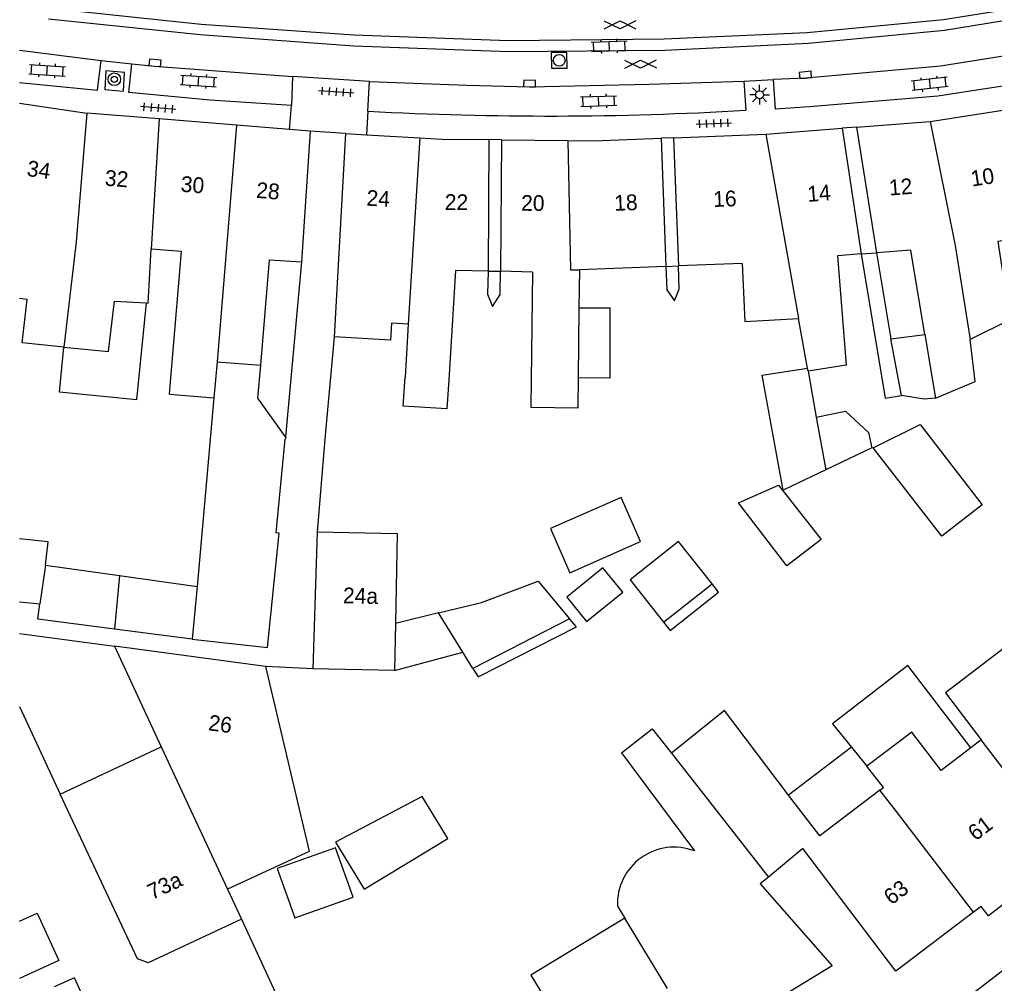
# Model space of a CAD drawing. Extents: x 132998 to 136004, y 396998 to 398512.
# Drawn here: x 133000 to 133062, y 397650.9 to 397712.2 of the extents above; entities that cross this region are included whole.
import ezdxf

# ---------------------------------------------------------------- set-up
doc = ezdxf.new("R2010")
doc.units = 0
for name, color, linetype in [('gg-afsc-erfafscheiding', 7, 'Continuous'), ('gg-afsc-muur', 7, 'Continuous'), ('gg-anno-huisnummerreeks BGT', 7, 'Continuous'), ('gg-bbg-bijgebouw', 7, 'Continuous'), ('gg-bbg-gedigitaliseerde bebouwing', 7, 'Continuous'), ('gg-bbg-gedigitaliseerde bebouwing onder overbouw', 7, 'Continuous'), ('gg-bbg-gedigitaliseerde bijgebouw', 7, 'Continuous'), ('gg-bbg-gedigitaliseerde overbouw', 7, 'Continuous'), ('gg-bbg-hoofdgebouw', 7, 'Continuous'), ('gg-bbg-luifel en loopbrug', 7, 'Continuous'), ('gg-bbg-pand overbouw', 7, 'Continuous'), ('gg-bbg-tussenscheiding', 7, 'Continuous'), ('gg-bbg-tussenscheiding niveau 01', 7, 'Continuous'), ('gg-knt-verharding', 7, 'Continuous'), ('gt-grn-weggrens', 7, 'Continuous'), ('gt-symb-boom', 7, 'Continuous'), ('gt-symb-gesloten verharding', 7, 'Continuous'), ('gt-symb-klinker verharding', 7, 'Continuous'), ('gt-symb-kolk', 7, 'Continuous'), ('gt-symb-lichtmast', 7, 'Continuous'), ('gt-symb-rioolschacht', 7, 'Continuous'), ('gt-symb-tegel verharding', 7, 'Continuous')]:
    doc.layers.add(name, color=color, linetype=linetype)

# ---------------------------------------------------------------- blocks, each defined once
blk = doc.blocks.new('gt0-RS')
at = {"layer": 'gt-symb-rioolschacht'}
blk.add_lwpolyline([(-0.5, -0.5), (0.5, -0.5), (0.5, 0.5), (-0.5, 0.5)], close=True, dxfattribs=at)
blk.add_circle((0, 0), 0.375, dxfattribs=at)
blk = doc.blocks.new('gt0-KL1')
at = {"layer": 'gt-symb-klinker verharding'}
for p, q in [((-1.15, 0.3), (1.15, 0.3)), ((-1, -0.3), (-1, 0.3)), ((-0.5, 0.3), (-0.5, 0.45)), ((0, -0.3), (0, 0.3)), ((0.5, 0.3), (0.5, 0.45)), ((1, -0.3), (1, 0.3)), ((-1.15, -0.3), (1.15, -0.3)), ((-0.5, -0.45), (-0.5, -0.3)), ((0.5, -0.45), (0.5, -0.3))]:
    blk.add_line(p, q, dxfattribs=at)
blk = doc.blocks.new('gt0-GESVH1')
at = {"layer": 'gt-symb-gesloten verharding'}
for p, q in [((-0.992, -0.261), (0.008, 0.239)), ((0.008, -0.261), (-0.992, 0.239)), ((0.008, 0.239), (1.008, -0.261)), ((1.008, 0.239), (0.008, -0.261))]:
    blk.add_line(p, q, dxfattribs=at)
blk = doc.blocks.new('gt0-KOLK')
at = {"layer": 'gt-symb-kolk'}
blk.add_lwpolyline([(0, 0), (0.375, 0), (0.375, 0.4), (-0.375, 0.4), (-0.375, 0), (0, 0)], dxfattribs=at)
blk = doc.blocks.new('gt0-TEG1')
at = {"layer": 'gt-symb-tegel verharding'}
for p, q in [((-1.125, 0), (1.125, 0)), ((-0.9, -0.25), (-0.9, 0.25)), ((-0.45, -0.25), (-0.45, 0.25)), ((0, -0.25), (0, 0.25)), ((0.45, -0.25), (0.45, 0.25)), ((0.9, -0.25), (0.9, 0.25))]:
    blk.add_line(p, q, dxfattribs=at)
blk = doc.blocks.new('gt0-LMAST')
at = {"layer": 'gt-symb-lichtmast'}
for p, q in [((-0.005, 0.246), (-0.005, 0.621)), ((-0.182, 0.173), (-0.447, 0.438)), ((0.172, 0.173), (0.437, 0.438)), ((-0.255, -0.004), (-0.63, -0.004)), ((-0.182, -0.181), (-0.447, -0.446)), ((-0.005, -0.254), (-0.005, -0.629)), ((0.437, -0.446), (0.172, -0.181)), ((0.245, -0.004), (0.62, -0.004))]:
    blk.add_line(p, q, dxfattribs=at)
blk.add_circle((-0.005, -0.004), 0.25, dxfattribs=at)
blk = doc.blocks.new('gt0-BOOM')
at = {"layer": 'gt-symb-boom'}
for radius in [0.4, 0.2]:
    blk.add_circle((0, 0), radius, dxfattribs=at)

msp = doc.modelspace()

# ---------------------------------------------------------------- linework, layer by layer
at = {"layer": 'gg-afsc-erfafscheiding'}
for p, q in [((133054.485, 397697.329), (133055.399, 397691.86)), ((133018.654, 397670.883), (133015.634, 397671.027)), ((133014.111, 397654.97), (133026.296, 397628.562))]:
    msp.add_line(p, q, dxfattribs=at)
for points in [[(133053.524, 397697.255), (133055.055, 397688.093), (133056.08, 397688.264)], [(133029.796, 397696.168), (133029.763, 397694.699), (133030.068, 397693.918), (133030.561, 397694.681), (133030.594, 397696.151)], [(133041.108, 397696.464), (133041.166, 397694.978), (133041.661, 397694.284), (133041.953, 397695.009), (133041.895, 397696.494)], [(133008.826, 397643.035), (133006.189, 397648.843), (133004.852, 397648.236), (133003.487, 397651.243), (133002.196, 397650.657)]]:
    msp.add_lwpolyline(points, dxfattribs=at)
at = {"layer": 'gg-afsc-muur'}
msp.add_lwpolyline([(133020.001, 397691.987), (133019.422, 397685.474), (133018.932, 397679.597)], dxfattribs=at)
at = {"layer": 'gg-bbg-bijgebouw'}
for points in [[(133016.904, 397685.623), (133015.161, 397688.091), (133015.336, 397690.176)], [(133015.76, 397672.229), (133016.505, 397679.497), (133016.316, 397679.516), (133016.89, 397685.485), (133016.961, 397685.553), (133016.904, 397685.623)]]:
    msp.add_lwpolyline(points, dxfattribs=at)
at = {"layer": 'gg-bbg-gedigitaliseerde bebouwing'}
for p, q in [((133045.95, 397696.643), (133041.895, 397696.494)), ((133032.622, 397696.105), (133030.594, 397696.151)), ((133035.596, 397693.828), (133035.624, 397696.251)), ((133041.108, 397696.464), (133035.624, 397696.251)), ((133035.546, 397689.389), (133035.596, 397693.828)), ((133024.724, 397692.792), (133024.515, 397689.429)), ((133050.113, 397689.985), (133049.535, 397693.143)), ((133002.822, 397691.335), (133000.167, 397691.597)), ((133057.573, 397692.14), (133058.246, 397688.08)), ((133050.144, 397689.805), (133050.113, 397689.985)), ((133009.545, 397688.336), (133012.359, 397688.104)), ((133024.024, 397679.473), (133023.903, 397673.771)), ((133015.634, 397671.027), (133006.036, 397672.322)), ((133023.84, 397670.773), (133018.654, 397670.883)), ((133061.16, 397666.362), (133060.504, 397665.863)), ((133038.282, 397665.533), (133042.913, 397659.306)), ((133007.514, 397652.434), (133002.594, 397662.921)), ((133049.811, 397659.45), (133047.618, 397657.641)), ((133055.73, 397651.65), (133049.811, 397659.45)), ((133038.02, 397655.801), (133038.484, 397655.037))]:
    msp.add_line(p, q, dxfattribs=at)
for points in [[(133064.199, 397698.327), (133062.212, 397698.041), (133062.972, 397693.071), (133060.449, 397691.814)], [(133008.048, 397694.141), (133008.172, 397694.133), (133008.38, 397697.558)], [(133009.545, 397688.336), (133009.734, 397690.636), (133010.291, 397697.405), (133008.38, 397697.558)], [(133053.524, 397697.255), (133052.017, 397697.138), (133052.557, 397690.175), (133050.144, 397689.805)], [(133057.573, 397692.14), (133056.685, 397697.5), (133054.485, 397697.329)], [(133045.95, 397696.643), (133046.118, 397692.959), (133049.535, 397693.143)], [(133029.796, 397696.168), (133027.726, 397696.214), (133027.294, 397689.256)], [(133032.622, 397696.105), (133032.524, 397687.512), (133035.524, 397687.478), (133035.546, 397689.389)], [(133000.167, 397691.597), (133000.498, 397694.353), (133000, 397694.413)], [(133002.822, 397691.335), (133005.652, 397691.052), (133006.045, 397694.262), (133008.048, 397694.141)], [(133024.724, 397692.792), (133023.653, 397692.853), (133023.591, 397691.782), (133020.001, 397691.987)], [(133058.246, 397688.08), (133060.762, 397689.147), (133060.449, 397691.814)], [(133027.294, 397689.256), (133027.18, 397687.413), (133024.401, 397687.586), (133024.515, 397689.429)], [(133071.29, 397663.49), (133063.906, 397673.195), (133058.874, 397669.364), (133061.16, 397666.362)], [(133048.906, 397662.857), (133044.823, 397668.224), (133041.456, 397665.511)], [(133038.282, 397665.533), (133040.239, 397667.065), (133041.456, 397665.511)], [(133060.504, 397665.863), (133058.602, 397664.415), (133056.743, 397666.857), (133053.887, 397664.684)], [(133054.714, 397663.158), (133054.95, 397663.336), (133053.887, 397664.684)], [(133054.714, 397663.158), (133050.882, 397660.26), (133048.906, 397662.857)], [(133047.618, 397657.641), (133047.108, 397657.22), (133051.685, 397651.998)], [(133038.484, 397655.037), (133032.512, 397651.411), (133033.409, 397649.936)]]:
    msp.add_lwpolyline(points, dxfattribs=at)
msp.add_arc((133041.632, 397655.927), 3.614, 69.23592, 181.99436, dxfattribs=at)
at = {"layer": 'gg-bbg-gedigitaliseerde bebouwing onder overbouw'}
for p, q in [((133052.309, 397705.246), (133053.524, 397697.255)), ((133053.231, 397705.317), (133054.485, 397697.329)), ((133040.798, 397704.614), (133041.108, 397696.464)), ((133041.585, 397704.645), (133041.895, 397696.494)), ((133029.847, 397704.526), (133029.796, 397696.168)), ((133030.645, 397704.517), (133030.594, 397696.151))]:
    msp.add_line(p, q, dxfattribs=at)
at = {"layer": 'gg-bbg-gedigitaliseerde bijgebouw'}
for p, q in [((133012.359, 397688.104), (133011.287, 397676.112)), ((133050.667, 397686.885), (133051.267, 397683.532)), ((133001.65, 397677.476), (133006.363, 397676.809)), ((133006.363, 397676.809), (133011.287, 397676.112)), ((133040.955, 397673.839), (133044.037, 397676.278)), ((133000, 397675.149), (133001.297, 397675.003)), ((133026.64, 397674.435), (133029.381, 397675.086)), ((133026.64, 397674.435), (133023.903, 397673.771)), ((133034.978, 397674.059), (133028.817, 397670.908)), ((133000, 397673.136), (133006.036, 397672.322)), ((133010.989, 397672.773), (133006.032, 397673.407)), ((133010.989, 397672.773), (133015.76, 397672.229)), ((133023.84, 397670.773), (133028.183, 397671.936)), ((133028.817, 397670.908), (133028.183, 397671.936)), ((133000, 397668.476), (133002.594, 397662.921))]:
    msp.add_line(p, q, dxfattribs=at)
for points in [[(133050.667, 397686.885), (133052.532, 397687.268), (133053.979, 397685.913), (133054.206, 397684.938), (133051.267, 397683.532)], [(133054.294, 397684.925), (133057.272, 397686.411), (133061.225, 397681.308), (133058.643, 397679.309), (133054.294, 397684.925)], [(133045.711, 397681.428), (133048.269, 397682.55), (133050.977, 397679.107), (133048.799, 397677.426), (133045.711, 397681.428)], [(133033.766, 397679.801), (133035.002, 397676.992), (133039.495, 397678.969), (133038.259, 397681.778), (133033.766, 397679.801)], [(133001.65, 397677.476), (133001.815, 397678.945), (133000, 397679.149)], [(133044.037, 397676.278), (133041.907, 397678.97), (133038.825, 397676.531), (133040.955, 397673.839)], [(133029.381, 397675.086), (133032.982, 397676.45), (133034.978, 397674.059)], [(133006.032, 397673.407), (133001.162, 397674.03), (133001.297, 397675.003)], [(133020.101, 397659.868), (133021.92, 397656.874), (133027.229, 397660.101), (133025.604, 397662.773), (133020.101, 397659.868)], [(133017.498, 397655.049), (133021.21, 397656.36), (133020.101, 397659.499), (133016.389, 397658.188), (133017.498, 397655.049)]]:
    msp.add_lwpolyline(points, dxfattribs=at)
at = {"layer": 'gg-bbg-gedigitaliseerde overbouw'}
for p, q in [((133029.796, 397696.168), (133030.594, 397696.151)), ((133041.108, 397696.464), (133041.895, 397696.494))]:
    msp.add_line(p, q, dxfattribs=at)
at = {"layer": 'gg-bbg-hoofdgebouw'}
for p, q in [((133000, 397706.834), (133004.28, 397706.21)), ((133057.91, 397705.68), (133062.931, 397706.453)), ((133008.883, 397705.841), (133004.28, 397706.21)), ((133013.8, 397705.446), (133008.883, 397705.841)), ((133017.167, 397705.166), (133013.8, 397705.446)), ((133047.45, 397704.87), (133052.309, 397705.246)), ((133053.231, 397705.317), (133057.91, 397705.68)), ((133018.478, 397705.057), (133017.167, 397705.166)), ((133018.478, 397705.057), (133017.933, 397696.748)), ((133020.73, 397704.91), (133020.001, 397691.987)), ((133020.73, 397704.91), (133022.071, 397704.834)), ((133022.071, 397704.834), (133025.462, 397704.64)), ((133041.585, 397704.645), (133047.45, 397704.87)), ((133030.645, 397704.517), (133034.866, 397704.469)), ((133018.932, 397679.597), (133018.654, 397670.883)), ((133018.932, 397679.597), (133024.024, 397679.473)), ((133013.233, 397656.863), (133014.111, 397654.97)), ((133061.152, 397655.776), (133060.664, 397655.405)), ((133060.664, 397655.405), (133055.73, 397651.65))]:
    msp.add_line(p, q, dxfattribs=at)
for points in [[(133025.462, 397704.64), (133026.86, 397704.56), (133029.847, 397704.526)], [(133034.866, 397704.469), (133036.51, 397704.45), (133040.798, 397704.614)], [(133015.336, 397690.176), (133015.898, 397696.882), (133017.933, 397696.748)], [(133015.634, 397671.027), (133018.416, 397659.267), (133013.233, 397656.863)], [(133063.481, 397657.548), (133063.92, 397656.954), (133061.615, 397655.168), (133061.152, 397655.776)], [(133014.111, 397654.97), (133008.179, 397652.193), (133007.514, 397652.434)], [(133051.685, 397651.998), (133048.694, 397650.181), (133049.94, 397648.13), (133044.65, 397644.93)]]:
    msp.add_lwpolyline(points, dxfattribs=at)
at = {"layer": 'gg-bbg-luifel en loopbrug'}
for p, q in [((133055.399, 397691.86), (133057.573, 397692.14)), ((133056.08, 397688.264), (133055.399, 397691.86)), ((133047.233, 397689.547), (133050.113, 397689.985)), ((133050.144, 397689.805), (133050.667, 397686.885)), ((133052.901, 397665.903), (133048.906, 397662.857)), ((133052.901, 397665.903), (133053.887, 397664.684))]:
    msp.add_line(p, q, dxfattribs=at)
for points in [[(133008.048, 397694.141), (133007.449, 397687.986), (133002.554, 397688.462), (133002.822, 397691.335)], [(133035.596, 397693.828), (133037.547, 397693.82), (133037.547, 397689.367), (133035.546, 397689.389)], [(133051.267, 397683.532), (133048.561, 397682.238), (133047.233, 397689.547)], [(133058.246, 397688.08), (133057.528, 397688.025), (133056.08, 397688.264)], [(133034.804, 397675.44), (133036.058, 397673.89), (133038.355, 397675.749), (133037.101, 397677.299), (133034.804, 397675.44)], [(133040.955, 397673.839), (133041.369, 397673.317), (133044.45, 397675.756), (133044.037, 397676.278)], [(133028.817, 397670.908), (133029.175, 397670.365), (133035.41, 397673.541), (133034.978, 397674.059)], [(133060.504, 397665.863), (133056.495, 397671.081), (133051.694, 397667.393), (133052.901, 397665.903)], [(133000, 397654.836), (133001.123, 397655.346), (133002.491, 397652.333), (133000, 397651.202)]]:
    msp.add_lwpolyline(points, dxfattribs=at)
at = {"layer": 'gg-bbg-pand overbouw'}
for p, q in [((133053.231, 397705.317), (133052.309, 397705.246)), ((133041.585, 397704.645), (133040.798, 397704.614)), ((133030.645, 397704.517), (133029.847, 397704.526))]:
    msp.add_line(p, q, dxfattribs=at)
at = {"layer": 'gg-bbg-tussenscheiding'}
for p, q in [((133008.883, 397705.841), (133008.38, 397697.558)), ((133013.8, 397705.446), (133012.564, 397690.403)), ((133025.462, 397704.64), (133024.724, 397692.792)), ((133047.45, 397704.87), (133048.903, 397696.75)), ((133048.903, 397696.75), (133049.535, 397693.143)), ((133035.223, 397696.256), (133035.624, 397696.251)), ((133060.278, 397692.88), (133060.449, 397691.814)), ((133012.564, 397690.403), (133012.359, 397688.104)), ((133012.564, 397690.403), (133015.336, 397690.176)), ((133001.65, 397677.476), (133001.297, 397675.003)), ((133006.363, 397676.809), (133006.032, 397673.407)), ((133011.287, 397676.112), (133010.989, 397672.773)), ((133028.183, 397671.936), (133026.64, 397674.435)), ((133023.903, 397673.771), (133023.84, 397670.773)), ((133006.036, 397672.322), (133009.018, 397665.917)), ((133066.26, 397659.662), (133061.16, 397666.362)), ((133002.594, 397662.921), (133009.018, 397665.917)), ((133009.018, 397665.917), (133013.233, 397656.863)), ((133041.456, 397665.511), (133047.618, 397657.641)), ((133041.212, 397650.563), (133038.484, 397655.037))]:
    msp.add_line(p, q, dxfattribs=at)
for points in [[(133004.28, 397706.21), (133003.613, 397698.023), (133002.822, 397691.335)], [(133057.91, 397705.68), (133059.49, 397697.803), (133060.278, 397692.88)], [(133034.866, 397704.469), (133035.047, 397696.25), (133035.223, 397696.256)], [(133060.664, 397655.405), (133055.777, 397661.81), (133054.714, 397663.158)]]:
    msp.add_lwpolyline(points, dxfattribs=at)
at = {"layer": 'gg-bbg-tussenscheiding niveau 01'}
msp.add_line((133053.524, 397697.255), (133054.485, 397697.329), dxfattribs=at)
at = {"layer": 'gg-knt-verharding'}
for p, q in [((133000, 397710.215), (133005.189, 397709.561)), ((133005.189, 397709.561), (133007.147, 397709.343)), ((133017.364, 397708.547), (133017.302, 397706.687)), ((133022.261, 397708.221), (133017.364, 397708.547)), ((133046.059, 397708.248), (133047.94, 397708.351)), ((133022.151, 397706.335), (133022.261, 397708.221)), ((133046.059, 397708.248), (133046.18, 397706.393)), ((133017.933, 397696.748), (133016.904, 397685.623))]:
    msp.add_line(p, q, dxfattribs=at)
for points in [[(133001.899, 397712.876), (133011.55, 397711.875), (133021.27, 397711.178), (133031.085, 397710.823), (133041, 397710.941), (133050.092, 397711.33), (133058.765, 397712.167), (133068.088, 397713.673)], [(133068.192, 397712.998), (133058.819, 397711.47), (133050.164, 397710.645), (133041.058, 397710.188), (133031.111, 397710.104), (133021.261, 397710.474), (133011.49, 397711.187), (133001.845, 397712.176)], [(133075.077, 397712.146), (133066.427, 397710.436), (133058.561, 397709.192), (133049.995, 397708.435), (133047.94, 397708.351)], [(133075.466, 397710.332), (133066.915, 397708.602), (133058.405, 397707.284), (133050.23, 397706.603), (133048.079, 397706.457), (133047.94, 397708.351)], [(133000, 397708.163), (133004.961, 397707.663), (133005.189, 397709.561)], [(133005.433, 397707.709), (133006.612, 397707.595), (133006.677, 397708.793), (133005.498, 397708.907), (133005.433, 397707.709)], [(133017.302, 397706.687), (133012.124, 397707.028), (133006.956, 397707.52), (133007.147, 397709.343)], [(133007.147, 397709.343), (133008.593, 397709.204), (133017.364, 397708.547)], [(133022.261, 397708.221), (133028.453, 397707.978), (133032.427, 397707.887), (133040.05, 397708.057), (133046.059, 397708.248)]]:
    msp.add_lwpolyline(points, dxfattribs=at)
for centre, radius, start, end in [((133033.65, 397919.731), 213.706, 266.91543, 273.36116), ((132913.716, 397844.289), 243.371, 306.4994, 310.04541)]:
    msp.add_arc(centre, radius, start, end, dxfattribs=at)
at = {"layer": 'gt-grn-weggrens'}
for p, q in [((133017.167, 397705.166), (133017.302, 397706.687)), ((133022.151, 397706.335), (133022.071, 397704.834)), ((133020.73, 397704.91), (133018.478, 397705.057))]:
    msp.add_line(p, q, dxfattribs=at)

# ---------------------------------------------------------------- block references
at = {"layer": 'gt-symb-boom'}
msp.add_blockref('gt0-BOOM', (133006.028, 397708.363), dxfattribs=at)
at = {"layer": 'gt-symb-gesloten verharding'}
for p, rotation in [((133038.178, 397711.829), 0.22918189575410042), ((133039.501, 397709.309), -179.31248364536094)]:
    msp.add_blockref('gt0-GESVH1', p, dxfattribs=dict(at, rotation=rotation))
at = {"layer": 'gt-symb-klinker verharding'}
for p, rotation in [((133037.503, 397710.467), 2.121096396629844), ((133001.766, 397708.931), -3.554888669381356), ((133011.38, 397708.248), -3.554888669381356), ((133057.868, 397708.068), -173.85600423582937), ((133036.827, 397706.976), 2.0065389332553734)]:
    msp.add_blockref('gt0-KL1', p, dxfattribs=dict(at, rotation=rotation))
at = {"layer": 'gt-symb-kolk'}
for p, rotation in [((133008.593, 397709.204), -5.510976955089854), ((133032.427, 397707.887), -1.3175706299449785), ((133049.995, 397708.435), 5.049166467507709)]:
    msp.add_blockref('gt0-KOLK', p, dxfattribs=dict(at, rotation=rotation))
at = {"layer": 'gt-symb-lichtmast'}
msp.add_blockref('gt0-LMAST', (133047.068, 397707.382), dxfattribs=at)
at = {"layer": 'gt-symb-rioolschacht', "rotation": -179.1979114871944}
msp.add_blockref('gt0-RS', (133034.319, 397709.564), dxfattribs=at)
at = {"layer": 'gt-symb-tegel verharding'}
for p, rotation in [((133020.136, 397707.561), 176.21640974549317), ((133008.812, 397706.534), 175.41237434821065), ((133044.155, 397705.559), 2.178368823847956)]:
    msp.add_blockref('gt0-TEG1', p, dxfattribs=dict(at, rotation=rotation))

# ---------------------------------------------------------------- texts
at = {"layer": 'gg-anno-huisnummerreeks BGT'}
for s, rotation, p in [('34', 351.7, (133000.422, 397702.225)), ('10', 8.7, (133060.571, 397701.537)), ('32', 355.4, (133005.396, 397701.606)), ('30', 355.4, (133010.224, 397701.219)), ('28', 355.2, (133015.022, 397700.83)), ('14', 4.4, (133050.131, 397700.563)), ('12', 4.4, (133055.329, 397700.966)), ('24', 356.7, (133022.044, 397700.329)), ('22', 359.4, (133027.037, 397700.057)), ('20', 359.4, (133031.893, 397700.002)), ('18', 2.2, (133037.838, 397699.997)), ('16', 2.2, (133044.13, 397700.239)), ('24a', 358.6, (133020.559, 397675.056)), ('26', 352.3, (133011.966, 397666.981)), ('61', 37.2, (133060.795, 397659.903)), ('73a', 25.1, (133008.43, 397656.175)), ('63', 37.3, (133055.445, 397655.831))]:
    msp.add_text(s, height=1, rotation=rotation, dxfattribs=at).set_placement(p)

doc.saveas('drawing.dxf')
